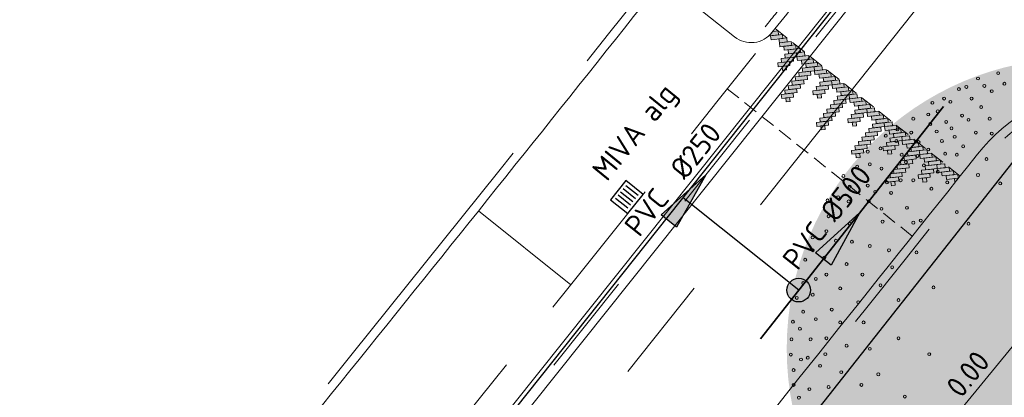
# Model space of a CAD drawing. Header units: metres. Extents: x 92403 to 95147, y 464428 to 465602.
# Tile 377 of 568: x 93151 to 93168, y 464958 to 464964. Entities that reach past the tile are written whole.
import ezdxf
from ezdxf.enums import TextEntityAlignment as Align

# ---------------------------------------------------------------- set-up
doc = ezdxf.new("R2010")
doc.units = ezdxf.units.M
for name, pattern in [('DASHED', [0.75, 0.5, -0.25]), ('DASHED2', [0.375, 0.25, -0.125]), ('RI-DRAINAGE', [19.2, 6, -1.8, 1.8, -1.8, 2.4, -1.8, 1.8, -1.8]), ('RI-GWA', [18.45, 6, -1.8, 1.75, -1.8, 1.75, -1.8, 1.75, -1.8]), ('RI-HWA', [7.4, 5, -2.4]), ('RI-HWA_KOLKAANSLUITING', [4.3, 2.5, -1.8]), ('VH-TROTTOIRBAND', [15, 5, -2, 2, -2, 2, -2])]:
    doc.linetypes.add(name, pattern=pattern)
doc.layers.get('0').update_dxf_attribs({"linetype": 'CONTINUOUS'})
for name, color, linetype, lineweight, true_color in [('B-OI-RI-GWA_TRANSPORTLEIDING-G', 7, 'RI-GWA', 18, 0xff8400), ('N-OI-RI-DRAINAGE_DRAIN_PVC-G', 7, 'RI-DRAINAGE', 18, 0x00ff04), ('N-OI-RI-HWA_STROOMRICHTING-S', 7, 'CONTINUOUS', 25, 0x007bff), ('N-OI-RI-HWA_TRANSPORTLEIDING-G', 7, 'RI-HWA', 35, 0x007bff), ('N-RO-GR-BOOM-V', 7, 'CONTINUOUS', 18, 0x002600)]:
    doc.layers.add(name, color=color, linetype=linetype, lineweight=lineweight, true_color=true_color)
for name, color, linetype, lineweight in [('B-WE-RI-GWA_STROOMRICHTING-S', 30, 'CONTINUOUS', 25), ('B-WE-RI-VOLSCHUIMEN-G', 130, 'RI-VOLSCHUIMEN', 18), ('B-WE-VH-VERHARDING_FUNDERING-G', 252, 'CONTINUOUS', 18), ('N-RO-VH-DREMPEL_BESTRAAT-G', 7, 'DASHED2', 9), ('N-RO-VW-MARKERING-G', 7, 'CONTINUOUS', 9), ('N-WE-GW-ONTGRAVING-V', 2, 'CONTINUOUS', 30), ('N-WE-RI-HWA_HULPSTUK-S', 150, 'CONTINUOUS', 25), ('N-WE-RI-HWA_KOLK_STRAATKOLK-S', 150, 'CONTINUOUS', 25), ('N-WE-RI-HWA_KOLKAANSLUITING-G', 150, 'RI-HWA_KOLKAANSLUITING', 25), ('N-WE-VH-KANTOPSLUITING_TROTTOIRBAND-G', 7, 'VH-TROTTOIRBAND', 35), ('N-WE-VH-KANTOPSLUITING_TROTTOIRBAND_130 150-T18', 10, 'CONTINUOUS', 18), ('N-WE-VH-KANTOPSLUITING_VOORKANTBAND-G', 50, 'CONTINUOUS', 35), ('V-WE-RI-GWA_STROOMRICHTING-S', 30, 'CONTINUOUS', 25)]:
    doc.layers.add(name, color=color, linetype=linetype, lineweight=lineweight)
doc.layers.add('N-RO-GR-BOOM-S', color=7, linetype='CONTINUOUS', lineweight=9, true_color=0x005700, transparency=0.3)
doc.styles.add('NLCS-ISO', font='NLCS-ISO.ttf')
doc.styles.add('NLCS-ISO-M200-T18', font='NLCS-ISO.ttf', dxfattribs={"height": 0.36})
doc.linetypes.add('RI-VOLSCHUIMEN', pattern='A,0,[50,NLCS.SHX,S=0.5,R=0,X=0,Y=0],4', length=4)

# ---------------------------------------------------------------- blocks, each defined once
blk = doc.blocks.new('markering drempel')
at = {"true_color": 0xffffff}
h = blk.add_hatch(color=7, dxfattribs=at)
h.dxf.hatch_style = 1
h.paths.add_polyline_path([(1.073, 0.125), (1.121, 0.078), (0.979, -0.064), (0.931, -0.017)])
h.paths.add_polyline_path([(1.168, 0.125), (1.216, 0.078), (1.121, -0.017), (1.073, 0.03)])
h.paths.add_polyline_path([(1.263, 0.125), (1.31, 0.078), (1.168, -0.064), (1.121, -0.017)])
h.paths.add_polyline_path([(4.866, 0.126), (4.913, 0.078), (4.771, -0.064), (4.724, -0.017)])
h.paths.add_polyline_path([(4.771, 0.126), (4.819, 0.078), (4.676, -0.064), (4.629, -0.017)])
h.paths.add_polyline_path([(4.676, 0.126), (4.724, 0.078), (4.582, -0.064), (4.534, -0.017)])
h.paths.add_polyline_path([(4.534, -0.301), (4.487, -0.349), (4.439, -0.301), (4.487, -0.254)])
h.paths.add_polyline_path([(4.582, 0.126), (4.629, 0.078), (4.534, -0.017), (4.487, 0.031)])
h.paths.add_polyline_path([(4.487, -0.064), (4.534, -0.111), (4.392, -0.254), (4.344, -0.206)])
h.paths.add_polyline_path([(4.487, 0.031), (4.534, -0.017), (4.392, -0.159), (4.345, -0.111)])
h.paths.add_polyline_path([(4.487, -0.159), (4.534, -0.206), (4.392, -0.348), (4.345, -0.301)])
h.paths.add_polyline_path([(4.155, -0.68), (4.108, -0.728), (4.06, -0.68), (4.108, -0.633)])
h.paths.add_polyline_path([(4.107, -0.064), (4.155, -0.112), (4.013, -0.254), (3.965, -0.206)])
h.paths.add_polyline_path([(4.107, -0.443), (4.155, -0.491), (4.013, -0.633), (3.965, -0.586)])
h.paths.add_polyline_path([(4.108, -0.349), (4.155, -0.396), (4.013, -0.538), (3.965, -0.491)])
h.paths.add_polyline_path([(4.108, -0.254), (4.155, -0.301), (4.013, -0.443), (3.965, -0.396)])
h.paths.add_polyline_path([(4.108, -0.159), (4.155, -0.206), (4.013, -0.349), (3.965, -0.301)])
h.paths.add_polyline_path([(4.108, -0.538), (4.155, -0.586), (4.013, -0.728), (3.965, -0.68)])
h.paths.add_polyline_path([(4.202, 0.126), (4.25, 0.078), (4.155, -0.017), (4.108, 0.031)])
h.paths.add_polyline_path([(4.108, 0.031), (4.155, -0.017), (4.013, -0.159), (3.965, -0.112)])
h.paths.add_polyline_path([(4.487, 0.126), (4.534, 0.078), (4.392, -0.064), (4.345, -0.017)])
h.paths.add_polyline_path([(4.297, 0.126), (4.345, 0.078), (4.202, -0.064), (4.155, -0.017)])
h.paths.add_polyline_path([(4.392, 0.126), (4.439, 0.078), (4.297, -0.064), (4.25, -0.017)])
h.paths.add_polyline_path([(4.107, 0.126), (4.155, 0.078), (4.013, -0.064), (3.965, -0.017)])
h.paths.add_polyline_path([(4.013, 0.126), (4.06, 0.078), (3.918, -0.064), (3.87, -0.017)])
h.paths.add_polyline_path([(3.918, 0.126), (3.965, 0.078), (3.823, -0.064), (3.776, -0.017)])
h.paths.add_polyline_path([(1.358, 0.125), (1.405, 0.078), (1.263, -0.064), (1.216, -0.017)])
h.paths.add_polyline_path([(1.5, -0.302), (1.453, -0.349), (1.405, -0.302), (1.453, -0.254)])
h.paths.add_polyline_path([(1.547, 0.125), (1.595, 0.078), (1.5, -0.017), (1.453, 0.03)])
h.paths.add_polyline_path([(1.453, -0.065), (1.5, -0.112), (1.358, -0.254), (1.31, -0.207)])
h.paths.add_polyline_path([(1.453, 0.03), (1.5, -0.017), (1.358, -0.159), (1.31, -0.112)])
h.paths.add_polyline_path([(1.453, -0.159), (1.5, -0.207), (1.358, -0.349), (1.311, -0.302)])
h.paths.add_polyline_path([(1.88, -0.681), (1.832, -0.728), (1.785, -0.681), (1.832, -0.633)])
h.paths.add_polyline_path([(1.832, -0.064), (1.879, -0.112), (1.737, -0.254), (1.69, -0.207)])
h.paths.add_polyline_path([(1.832, -0.444), (1.879, -0.491), (1.737, -0.633), (1.69, -0.586)])
h.paths.add_polyline_path([(1.832, -0.349), (1.879, -0.396), (1.737, -0.539), (1.69, -0.491)])
h.paths.add_polyline_path([(1.832, -0.254), (1.879, -0.301), (1.737, -0.444), (1.69, -0.396)])
h.paths.add_polyline_path([(1.832, -0.159), (1.879, -0.207), (1.737, -0.349), (1.69, -0.301)])
h.paths.add_polyline_path([(1.832, -0.538), (1.88, -0.586), (1.737, -0.728), (1.69, -0.681)])
h.paths.add_polyline_path([(2.259, -0.301), (2.211, -0.349), (2.164, -0.301), (2.211, -0.254)])
h.paths.add_polyline_path([(2.306, 0.125), (2.353, 0.078), (2.259, -0.017), (2.211, 0.03)])
h.paths.add_polyline_path([(2.211, -0.064), (2.259, -0.112), (2.116, -0.254), (2.069, -0.207)])
h.paths.add_polyline_path([(2.211, 0.03), (2.259, -0.017), (2.116, -0.159), (2.069, -0.112)])
h.paths.add_polyline_path([(2.211, -0.159), (2.259, -0.207), (2.116, -0.349), (2.069, -0.301)])
h.paths.add_polyline_path([(1.927, 0.125), (1.974, 0.078), (1.879, -0.017), (1.832, 0.03)])
h.paths.add_polyline_path([(1.832, 0.03), (1.879, -0.017), (1.737, -0.159), (1.69, -0.112)])
h.paths.add_polyline_path([(3.776, -0.301), (3.728, -0.349), (3.681, -0.301), (3.728, -0.254)])
h.paths.add_polyline_path([(3.823, 0.126), (3.87, 0.078), (3.776, -0.017), (3.728, 0.031)])
h.paths.add_polyline_path([(3.728, -0.064), (3.776, -0.112), (3.633, -0.254), (3.586, -0.206)])
h.paths.add_polyline_path([(3.728, 0.031), (3.776, -0.017), (3.633, -0.159), (3.586, -0.112)])
h.paths.add_polyline_path([(3.728, -0.159), (3.776, -0.206), (3.633, -0.349), (3.586, -0.301)])
h.paths.add_polyline_path([(3.397, -0.681), (3.349, -0.728), (3.302, -0.68), (3.349, -0.633)])
h.paths.add_polyline_path([(3.349, -0.064), (3.396, -0.112), (3.254, -0.254), (3.207, -0.207)])
h.paths.add_polyline_path([(3.349, -0.444), (3.396, -0.491), (3.254, -0.633), (3.207, -0.586)])
h.paths.add_polyline_path([(3.349, -0.349), (3.396, -0.396), (3.254, -0.538), (3.207, -0.491)])
h.paths.add_polyline_path([(3.349, -0.254), (3.396, -0.301), (3.254, -0.444), (3.207, -0.396)])
h.paths.add_polyline_path([(3.349, -0.159), (3.396, -0.206), (3.254, -0.349), (3.207, -0.301)])
h.paths.add_polyline_path([(3.349, -0.538), (3.397, -0.586), (3.254, -0.728), (3.207, -0.681)])
h.paths.add_polyline_path([(3.444, 0.125), (3.491, 0.078), (3.396, -0.017), (3.349, 0.031)])
h.paths.add_polyline_path([(3.349, 0.031), (3.396, -0.017), (3.254, -0.159), (3.207, -0.112)])
h.paths.add_polyline_path([(2.638, -0.681), (2.591, -0.728), (2.543, -0.681), (2.591, -0.633)])
h.paths.add_polyline_path([(2.59, -0.064), (2.638, -0.112), (2.496, -0.254), (2.448, -0.207)])
h.paths.add_polyline_path([(2.59, -0.444), (2.638, -0.491), (2.496, -0.633), (2.448, -0.586)])
h.paths.add_polyline_path([(2.59, -0.349), (2.638, -0.396), (2.496, -0.538), (2.448, -0.491)])
h.paths.add_polyline_path([(2.591, -0.254), (2.638, -0.301), (2.496, -0.444), (2.448, -0.396)])
h.paths.add_polyline_path([(2.591, -0.159), (2.638, -0.206), (2.496, -0.349), (2.448, -0.301)])
h.paths.add_polyline_path([(2.591, -0.538), (2.638, -0.586), (2.496, -0.728), (2.448, -0.681)])
h.paths.add_polyline_path([(3.017, -0.301), (2.97, -0.349), (2.922, -0.301), (2.97, -0.254)])
h.paths.add_polyline_path([(3.065, 0.125), (3.112, 0.078), (3.017, -0.017), (2.97, 0.031)])
h.paths.add_polyline_path([(2.97, -0.064), (3.017, -0.112), (2.875, -0.254), (2.827, -0.207)])
h.paths.add_polyline_path([(2.97, 0.031), (3.017, -0.017), (2.875, -0.159), (2.827, -0.112)])
h.paths.add_polyline_path([(2.97, -0.159), (3.017, -0.206), (2.875, -0.349), (2.828, -0.301)])
h.paths.add_polyline_path([(1.453, 0.125), (1.5, 0.078), (1.358, -0.064), (1.31, -0.017)])
h.paths.add_polyline_path([(1.642, 0.125), (1.69, 0.078), (1.547, -0.064), (1.5, -0.017)])
h.paths.add_polyline_path([(3.728, 0.125), (3.776, 0.078), (3.633, -0.064), (3.586, -0.017)])
h.paths.add_polyline_path([(3.539, 0.125), (3.586, 0.078), (3.444, -0.064), (3.396, -0.017)])
h.paths.add_polyline_path([(3.633, 0.125), (3.681, 0.078), (3.539, -0.064), (3.491, -0.017)])
h.paths.add_polyline_path([(1.737, 0.125), (1.784, 0.078), (1.642, -0.064), (1.595, -0.017)])
h.paths.add_polyline_path([(1.832, 0.125), (1.879, 0.078), (1.737, -0.064), (1.69, -0.017)])
h.paths.add_polyline_path([(3.349, 0.125), (3.396, 0.078), (3.254, -0.064), (3.207, -0.017)])
h.paths.add_polyline_path([(3.159, 0.125), (3.207, 0.078), (3.065, -0.064), (3.017, -0.017)])
h.paths.add_polyline_path([(3.254, 0.125), (3.302, 0.078), (3.159, -0.064), (3.112, -0.017)])
h.paths.add_polyline_path([(2.97, 0.125), (3.017, 0.078), (2.875, -0.064), (2.827, -0.017)])
h.paths.add_polyline_path([(2.022, 0.125), (2.069, 0.078), (1.927, -0.064), (1.879, -0.017)])
h.paths.add_polyline_path([(2.116, 0.125), (2.164, 0.078), (2.022, -0.064), (1.974, -0.017)])
h.paths.add_polyline_path([(2.211, 0.125), (2.259, 0.078), (2.116, -0.064), (2.069, -0.017)])
h.paths.add_polyline_path([(2.401, 0.125), (2.448, 0.078), (2.306, -0.064), (2.259, -0.017)])
h.paths.add_polyline_path([(2.496, 0.125), (2.543, 0.078), (2.401, -0.064), (2.353, -0.017)])
h.paths.add_polyline_path([(2.59, 0.125), (2.638, 0.078), (2.496, -0.064), (2.448, -0.017)])
h.paths.add_polyline_path([(2.685, 0.125), (2.733, 0.078), (2.638, -0.017), (2.59, 0.03)])
h.paths.add_polyline_path([(2.78, 0.125), (2.828, 0.078), (2.685, -0.064), (2.638, -0.017)])
h.paths.add_polyline_path([(2.875, 0.125), (2.922, 0.078), (2.78, -0.064), (2.733, -0.017)])
h.paths.add_polyline_path([(2.59, 0.03), (2.638, -0.017), (2.496, -0.159), (2.448, -0.112)])
h.paths.add_polyline_path([(0.915, 0.062), (0.915, -0.033), (1.026, 0.078), (0.979, 0.125)])
h.paths.add_polyline_path([(4.915, -0.015), (4.915, 0.08), (4.866, 0.031), (4.913, -0.017)])
at = {"color": 18, "ltscale": 1, "true_color": 0x000000}
for points in [[(0.915, 0.062), (0.979, 0.125), (1.026, 0.078), (0.915, -0.033)], [(0.915, 0.062), (0.915, -0.033)], [(4.915, -0.015), (4.913, -0.017), (4.866, 0.031), (4.915, 0.08)], [(4.915, -0.015), (4.915, 0.08)]]:
    blk.add_lwpolyline(points, dxfattribs=at)
for points in [[(1.073, 0.125), (1.121, 0.078), (0.979, -0.064), (0.931, -0.017)], [(1.168, 0.125), (1.216, 0.078), (1.121, -0.017), (1.073, 0.03)], [(1.263, 0.125), (1.31, 0.078), (1.168, -0.064), (1.121, -0.017)], [(1.358, 0.125), (1.405, 0.078), (1.263, -0.064), (1.216, -0.017)], [(1.453, 0.125), (1.5, 0.078), (1.358, -0.064), (1.31, -0.017)], [(1.453, 0.03), (1.5, -0.017), (1.358, -0.159), (1.31, -0.112)], [(1.547, 0.125), (1.595, 0.078), (1.5, -0.017), (1.453, 0.03)], [(1.642, 0.125), (1.69, 0.078), (1.547, -0.064), (1.5, -0.017)], [(1.737, 0.125), (1.784, 0.078), (1.642, -0.064), (1.595, -0.017)], [(1.832, 0.125), (1.879, 0.078), (1.737, -0.064), (1.69, -0.017)], [(1.832, 0.03), (1.879, -0.017), (1.737, -0.159), (1.69, -0.112)], [(1.927, 0.125), (1.974, 0.078), (1.879, -0.017), (1.832, 0.03)], [(2.022, 0.125), (2.069, 0.078), (1.927, -0.064), (1.879, -0.017)], [(2.116, 0.125), (2.164, 0.078), (2.022, -0.064), (1.974, -0.017)], [(2.211, 0.125), (2.259, 0.078), (2.116, -0.064), (2.069, -0.017)], [(2.211, 0.03), (2.259, -0.017), (2.116, -0.159), (2.069, -0.112)], [(2.306, 0.125), (2.353, 0.078), (2.259, -0.017), (2.211, 0.03)], [(2.401, 0.125), (2.448, 0.078), (2.306, -0.064), (2.259, -0.017)], [(2.496, 0.125), (2.543, 0.078), (2.401, -0.064), (2.353, -0.017)], [(2.59, 0.125), (2.638, 0.078), (2.496, -0.064), (2.448, -0.017)], [(2.59, 0.03), (2.638, -0.017), (2.496, -0.159), (2.448, -0.112)], [(2.685, 0.125), (2.733, 0.078), (2.638, -0.017), (2.59, 0.03)], [(2.78, 0.125), (2.828, 0.078), (2.685, -0.064), (2.638, -0.017)], [(2.875, 0.125), (2.922, 0.078), (2.78, -0.064), (2.733, -0.017)], [(2.97, 0.125), (3.017, 0.078), (2.875, -0.064), (2.827, -0.017)], [(2.97, 0.031), (3.017, -0.017), (2.875, -0.159), (2.827, -0.112)], [(3.065, 0.125), (3.112, 0.078), (3.017, -0.017), (2.97, 0.031)], [(3.159, 0.125), (3.207, 0.078), (3.065, -0.064), (3.017, -0.017)], [(3.254, 0.125), (3.302, 0.078), (3.159, -0.064), (3.112, -0.017)], [(3.349, 0.125), (3.396, 0.078), (3.254, -0.064), (3.207, -0.017)], [(3.349, 0.031), (3.396, -0.017), (3.254, -0.159), (3.207, -0.112)], [(3.444, 0.125), (3.491, 0.078), (3.396, -0.017), (3.349, 0.031)], [(3.539, 0.125), (3.586, 0.078), (3.444, -0.064), (3.396, -0.017)], [(3.633, 0.125), (3.681, 0.078), (3.539, -0.064), (3.491, -0.017)], [(3.728, 0.125), (3.776, 0.078), (3.633, -0.064), (3.586, -0.017)], [(3.728, 0.031), (3.776, -0.017), (3.633, -0.159), (3.586, -0.112)], [(3.823, 0.126), (3.87, 0.078), (3.776, -0.017), (3.728, 0.031)], [(3.918, 0.126), (3.965, 0.078), (3.823, -0.064), (3.776, -0.017)], [(4.013, 0.126), (4.06, 0.078), (3.918, -0.064), (3.87, -0.017)], [(4.107, 0.126), (4.155, 0.078), (4.013, -0.064), (3.965, -0.017)], [(4.108, 0.031), (4.155, -0.017), (4.013, -0.159), (3.965, -0.112)], [(4.202, 0.126), (4.25, 0.078), (4.155, -0.017), (4.108, 0.031)], [(4.297, 0.126), (4.345, 0.078), (4.202, -0.064), (4.155, -0.017)], [(4.392, 0.126), (4.439, 0.078), (4.297, -0.064), (4.25, -0.017)], [(4.487, 0.126), (4.534, 0.078), (4.392, -0.064), (4.345, -0.017)], [(4.487, 0.031), (4.534, -0.017), (4.392, -0.159), (4.345, -0.111)], [(4.582, 0.126), (4.629, 0.078), (4.534, -0.017), (4.487, 0.031)], [(4.676, 0.126), (4.724, 0.078), (4.582, -0.064), (4.534, -0.017)], [(4.771, 0.126), (4.819, 0.078), (4.676, -0.064), (4.629, -0.017)], [(4.866, 0.126), (4.913, 0.078), (4.771, -0.064), (4.724, -0.017)], [(1.453, -0.065), (1.5, -0.112), (1.358, -0.254), (1.31, -0.207)], [(1.453, -0.159), (1.5, -0.207), (1.358, -0.349), (1.311, -0.302)], [(1.832, -0.064), (1.879, -0.112), (1.737, -0.254), (1.69, -0.207)], [(1.832, -0.159), (1.879, -0.207), (1.737, -0.349), (1.69, -0.301)], [(2.211, -0.064), (2.259, -0.112), (2.116, -0.254), (2.069, -0.207)], [(2.211, -0.159), (2.259, -0.207), (2.116, -0.349), (2.069, -0.301)], [(2.59, -0.064), (2.638, -0.112), (2.496, -0.254), (2.448, -0.207)], [(2.591, -0.159), (2.638, -0.206), (2.496, -0.349), (2.448, -0.301)], [(2.97, -0.064), (3.017, -0.112), (2.875, -0.254), (2.827, -0.207)], [(2.97, -0.159), (3.017, -0.206), (2.875, -0.349), (2.828, -0.301)], [(3.349, -0.064), (3.396, -0.112), (3.254, -0.254), (3.207, -0.207)], [(3.349, -0.159), (3.396, -0.206), (3.254, -0.349), (3.207, -0.301)], [(3.728, -0.064), (3.776, -0.112), (3.633, -0.254), (3.586, -0.206)], [(3.728, -0.159), (3.776, -0.206), (3.633, -0.349), (3.586, -0.301)], [(4.107, -0.064), (4.155, -0.112), (4.013, -0.254), (3.965, -0.206)], [(4.108, -0.159), (4.155, -0.206), (4.013, -0.349), (3.965, -0.301)], [(4.487, -0.064), (4.534, -0.111), (4.392, -0.254), (4.344, -0.206)], [(4.487, -0.159), (4.534, -0.206), (4.392, -0.348), (4.345, -0.301)], [(1.5, -0.302), (1.453, -0.349), (1.405, -0.302), (1.453, -0.254)], [(1.832, -0.254), (1.879, -0.301), (1.737, -0.444), (1.69, -0.396)], [(2.259, -0.301), (2.211, -0.349), (2.164, -0.301), (2.211, -0.254)], [(2.591, -0.254), (2.638, -0.301), (2.496, -0.444), (2.448, -0.396)], [(3.017, -0.301), (2.97, -0.349), (2.922, -0.301), (2.97, -0.254)], [(3.349, -0.254), (3.396, -0.301), (3.254, -0.444), (3.207, -0.396)], [(3.776, -0.301), (3.728, -0.349), (3.681, -0.301), (3.728, -0.254)], [(4.108, -0.254), (4.155, -0.301), (4.013, -0.443), (3.965, -0.396)], [(4.534, -0.301), (4.487, -0.349), (4.439, -0.301), (4.487, -0.254)], [(1.832, -0.349), (1.879, -0.396), (1.737, -0.539), (1.69, -0.491)], [(1.832, -0.444), (1.879, -0.491), (1.737, -0.633), (1.69, -0.586)], [(2.59, -0.349), (2.638, -0.396), (2.496, -0.538), (2.448, -0.491)], [(2.59, -0.444), (2.638, -0.491), (2.496, -0.633), (2.448, -0.586)], [(3.349, -0.349), (3.396, -0.396), (3.254, -0.538), (3.207, -0.491)], [(3.349, -0.444), (3.396, -0.491), (3.254, -0.633), (3.207, -0.586)], [(4.108, -0.349), (4.155, -0.396), (4.013, -0.538), (3.965, -0.491)], [(4.107, -0.443), (4.155, -0.491), (4.013, -0.633), (3.965, -0.586)], [(1.832, -0.538), (1.88, -0.586), (1.737, -0.728), (1.69, -0.681)], [(1.88, -0.681), (1.832, -0.728), (1.785, -0.681), (1.832, -0.633)], [(2.591, -0.538), (2.638, -0.586), (2.496, -0.728), (2.448, -0.681)], [(2.638, -0.681), (2.591, -0.728), (2.543, -0.681), (2.591, -0.633)], [(3.349, -0.538), (3.397, -0.586), (3.254, -0.728), (3.207, -0.681)], [(3.397, -0.681), (3.349, -0.728), (3.302, -0.68), (3.349, -0.633)], [(4.108, -0.538), (4.155, -0.586), (4.013, -0.728), (3.965, -0.68)], [(4.155, -0.68), (4.108, -0.728), (4.06, -0.68), (4.108, -0.633)]]:
    blk.add_lwpolyline(points, close=True, dxfattribs=at)
blk = doc.blocks.new('STRAATKOLK 415X375')
at = {"layer": 'N-WE-RI-HWA_KOLK_STRAATKOLK-S', "flags": 128}
blk.add_lwpolyline([(-0.415, 0), (0, 0), (0, 0.375), (-0.415, 0.375)], close=True, dxfattribs=at)
for points in [[(-0.344, 0.055), (-0.344, 0.32)], [(-0.275, 0.055), (-0.275, 0.32)], [(-0.207, 0.055), (-0.207, 0.32)], [(-0.137, 0.055), (-0.137, 0.32)], [(-0.068, 0.055), (-0.068, 0.32)]]:
    blk.add_lwpolyline(points, dxfattribs=at)
blk = doc.blocks.new('*U259')
at = {"ltscale": 0.1}
blk.add_hatch(color=256, dxfattribs=at).paths.add_polyline_path([(2.5, 0), (-2.5, -0.833), (-2.5, 0.833)])
at = {"ltscale": 0.1, "flags": 128}
blk.add_lwpolyline([(2.5, 0), (-2.5, -0.833), (-2.5, 0.833)], close=True, dxfattribs=at)
at = {"ltscale": 0.1, "style": 'NLCS-ISO'}
for tag, p in [('MAT', (-0.5, 0.5)), ('BOBL', (-113.083, 0))]:
    blk.add_attdef(tag, text='', height=1.8, dxfattribs=at).set_placement(p, align=Align.BOTTOM_RIGHT)
for tag, p in [('DIA', (0.5, 0.5)), ('BOBR', (103.84, 0))]:
    blk.add_attdef(tag, text='', height=1.8, dxfattribs=at).set_placement(p, align=Align.BOTTOM_LEFT)
blk.add_attdef('JVA', text='', height=1.8, dxfattribs=at).set_placement((0, -1), align=Align.TOP_CENTER)
at = {"ltscale": 0.1, "style": 'NLCS-ISO', "flags": 1}
blk.add_attdef('PUTNR-L', text='', height=1.8, dxfattribs=at).set_placement((-0.822, -5.885), align=Align.BOTTOM_RIGHT)
blk.add_attdef('PUTNR-L', text='', height=1.8, dxfattribs=at).set_placement((1.948, -5.77), align=Align.BOTTOM_LEFT)
blk = doc.blocks.new('*U300')
at = {"layer": 'N-RO-GR-BOOM-V', "linetype": 'ByBlock', "ltscale": 1, "transparency": 33554567}
h = blk.add_hatch(color=98, dxfattribs=at)
h.dxf.hatch_style = 1
h.set_gradient(color1=(0, 51, 0), color2=(184, 200, 91), rotation=177, centered=1, name='INVCURVED')
edge = h.paths.add_edge_path()
edge.add_arc((0, 0), 2, 0, 360)
at = {"color": 0, "lineweight": -2}
for centre in [(-0.5422, 1.8981), (-0.6812, 1.8612), (-0.4988, 1.8249), (-0.8127, 1.7885), (-0.7616, 1.8031), (-0.6373, 1.8102), (-0.5862, 1.7738), (-0.9956, 1.6934), (-0.9153, 1.7228), (-0.8713, 1.7005), (-0.7252, 1.7228), (-0.9587, 1.6348), (-0.6595, 1.6641), (-1.1271, 1.5838), (-1.0244, 1.6131), (-0.9006, 1.562), (-0.7909, 1.606), (-0.7469, 1.5767), (-0.6009, 1.5838), (-1.2367, 1.511), (-1.1417, 1.4887), (-1.0103, 1.5474), (-0.9663, 1.4963), (-0.8637, 1.518), (-0.6959, 1.4887), (-1.3171, 1.467), (-1.2438, 1.4306), (-1.0907, 1.423), (-0.9299, 1.4306), (-0.842, 1.4594), (-0.5862, 1.4816), (-1.4414, 1.3573), (-1.3535, 1.3795), (-1.0244, 1.372), (-0.7833, 1.3937), (-1.2074, 1.3356), (-1.1781, 1.2845), (-1.0977, 1.328), (-0.9077, 1.3426), (-0.8273, 1.3356), (-0.6226, 1.3063), (-1.5142, 1.2552), (-1.4268, 1.2699), (-1.3464, 1.2405), (-1.0538, 1.2623), (-0.9587, 1.2188), (-1.6093, 1.1895), (-1.3095, 1.1455), (-1.2145, 1.1602), (-1.1271, 1.1602), (-0.893, 1.1455), (-0.6812, 1.1966), (-1.5653, 1.1162), (-1.4414, 1.1238), (-1.3899, 1.0798), (-1.0027, 1.1015), (-0.5276, 1.1384), (-1.7189, 1.0212), (-1.6457, 1.0434), (-1.5729, 1.0141), (-1.4339, 1.0141), (-1.2802, 1.0727), (-1.3464, 0.9631), (-1.171, 0.9701), (-0.8273, 0.9408), (-1.7114, 0.912), (-1.3388, 0.8751), (-1.076, 0.8827), (-1.726, 0.8094), (-1.5653, 0.8604), (-1.1271, 0.868), (-0.7469, 0.8604), (-1.821, 0.7659), (-1.6603, 0.7437), (-1.821, 0.678), (-1.5506, 0.7366), (-1.4268, 0.7073), (-1.2949, 0.678), (-1.8721, 0.6123), (-1.7407, 0.6269), (-1.1053, 0.6633), (-1.5875, 0.5829), (-1.2731, 0.5612), (-1.7993, 0.4808), (-1.726, 0.5102), (-1.4778, 0.5102), (-1.8868, 0.4515), (-1.631, 0.4151), (-1.3535, 0.4369), (-0.9881, 0.4222), (-1.9307, 0.3494), (-1.821, 0.3712), (-1.2292, 0.3348), (-1.6896, 0.2691), (-1.5072, 0.3201), (-1.8868, 0.2544), (-1.7993, 0.2033), (-1.957, 0.1857), (-1.909, 0.1376), (-1.631, 0.1811), (-1.4703, 0.1811), (-1.9671, 0.0643), (-1.8357, 0.0643), (-1.726, 0.0719), (-1.2292, 0.0719), (-1.5875, 0.0204), (-1.4268, -0.0014), (-1.9717, -0.0408), (-1.9014, -0.0747), (-1.8549, -0.0625), (-1.7336, -0.0378), (-1.0174, -0.0378), (-1.77, -0.1181), (-1.953, -0.1474), (-1.6239, -0.1621), (-1.3682, -0.1768), (-1.953, -0.2495), (-1.8433, -0.2789), (-1.7114, -0.2642), (-1.4849, -0.2495), (-1.9161, -0.3375), (-1.1857, -0.3299)]:
    blk.add_circle(centre, 0.0101, dxfattribs=at)
blk = doc.blocks.new('SRI-HULP_INLAAT_KOLK-SO')
h = blk.add_hatch(color=256)
edge = h.paths.add_edge_path()
edge.add_arc((0, 0), 1, 0, 360)
blk.add_circle((0, 0), 1)
blk = doc.blocks.new('*U388')
at = {"ltscale": 0.1}
blk.add_hatch(color=256, dxfattribs=at).paths.add_polyline_path([(2.5, 0), (-2.5, -0.833), (-2.5, 0.833)])
at = {"ltscale": 0.1, "flags": 128}
blk.add_lwpolyline([(2.5, 0), (-2.5, -0.833), (-2.5, 0.833)], close=True, dxfattribs=at)
at = {"ltscale": 0.1, "style": 'NLCS-ISO'}
for tag, p in [('MAT', (-1, 0.5)), ('BOBL', (-129.733, 0))]:
    blk.add_attdef(tag, text='', height=1.8, dxfattribs=at).set_placement(p, align=Align.BOTTOM_RIGHT)
for tag, p in [('DIA', (1, 0.5)), ('BOBR', (129.862, 0))]:
    blk.add_attdef(tag, text='', height=1.8, dxfattribs=at).set_placement(p, align=Align.BOTTOM_LEFT)
blk.add_attdef('JVA', text='', height=1.8, dxfattribs=at).set_placement((0, -1), align=Align.TOP_CENTER)
blk = doc.blocks.new('*U427')
at = {"ltscale": 0.1, "style": 'NLCS-ISO'}
for tag, p in [('MAT', (-1, 0.5)), ('BOBL', (-61.372, 0))]:
    blk.add_attdef(tag, text='', height=1.8, dxfattribs=at).set_placement(p, align=Align.BOTTOM_RIGHT)
for tag, p in [('DIA', (1, 0.5)), ('BOBR', (61.681, 0))]:
    blk.add_attdef(tag, text='', height=1.8, dxfattribs=at).set_placement(p, align=Align.BOTTOM_LEFT)
blk.add_attdef('JVA', text='', height=1.8, dxfattribs=at).set_placement((0, -1), align=Align.TOP_CENTER)

msp = doc.modelspace()

# ---------------------------------------------------------------- linework, layer by layer
at = {"layer": 'B-OI-RI-GWA_TRANSPORTLEIDING-G'}
msp.add_lwpolyline([(93211.4, 465027.56), (93179.76, 464983.03), (93144.9, 464939.38)], dxfattribs=at)
at = {"layer": 'B-WE-RI-VOLSCHUIMEN-G'}
msp.add_lwpolyline([(93063.79391, 464858.067854), (93085.815291, 464873.892955), (93110.438716, 464895.149627), (93150.607152, 464937.709527), (93167.824566, 464958.685428), (93187.119711, 464983.35655), (93228.287939, 465040.980003), (93267.040461, 465098.248488)], dxfattribs=at)
at = {"layer": 'B-WE-VH-VERHARDING_FUNDERING-G', "lineweight": 13, "flags": 128}
for points in [[(93211.298103, 465027.632401), (93179.660136, 464983.105262), (93144.802326, 464939.458005)], [(93211.501897, 465027.487599), (93179.859864, 464982.954738), (93144.997674, 464939.301995)]]:
    msp.add_lwpolyline(points, dxfattribs=at)
at = {"layer": 'N-OI-RI-DRAINAGE_DRAIN_PVC-G', "flags": 128}
msp.add_lwpolyline([(93085.810838, 464868.712617), (93083.999667, 464867.318786), (93077.569115, 464875.204006), (93112.448972, 464904.002739), (93144.958362, 464937.716867), (93179.40523, 464980.983312), (93211.015025, 465025.284543), (93236.748188, 465064.451684), (93262.771855, 465104.36421), (93226.947519, 465135.184441), (93186.423425, 465165.431006), (93177.677718, 465156.184343), (93156.563325, 465121.91281), (93138.602154, 465091.157835)], dxfattribs=at)
at = {"layer": 'N-OI-RI-HWA_TRANSPORTLEIDING-G', "flags": 128}
msp.add_lwpolyline([(93149.814035, 464941.396653), (93179.024297, 464978.41718)], dxfattribs=at)
at = {"layer": 'N-RO-VH-DREMPEL_BESTRAAT-G', "flags": 128}
for points in [[(93166.944274, 464961.573916), (93163.815289, 464964.065794)], [(93166.134414, 464960.556996), (93163.005429, 464963.048874)]]:
    msp.add_lwpolyline(points, dxfattribs=at)
at = {"layer": 'N-RO-VW-MARKERING-G', "linetype": 'DASHED', "ltscale": 5, "flags": 128}
msp.add_lwpolyline([(93150.590849, 464947.720162, 0.002461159), (93153.337027, 464951.062, 0.003258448), (93163.481211, 464963.646678)], format="xyb", dxfattribs=at)
msp.add_lwpolyline([(93158.795613, 464960.984788), (93160.355833, 464959.733503)], dxfattribs=at)
at = {"layer": 'N-WE-GW-ONTGRAVING-V', "flags": 128}
for points in [[(93111.700474, 464904.811225), (93144.1303, 464938.442841), (93178.526622, 464981.645798), (93210.107308, 465025.906232), (93235.8278, 465065.054087), (93260.636204, 465103.102765)], [(93264.957167, 465102.336888), (93238.094925, 465061.404756), (93238.010908, 465061.458995), (93212.274116, 465022.27954), (93185.247862, 464984.241135), (93185.492415, 464984.067371), (93180.654651, 464977.258756), (93180.201876, 464977.488036), (93150.95016, 464940.414972), (93115.492997, 464902.898585)]]:
    msp.add_lwpolyline(points, dxfattribs=at)
at = {"layer": 'N-WE-RI-HWA_KOLKAANSLUITING-G', "flags": 128}
msp.add_lwpolyline([(93164.213147, 464959.645812), (93161.678759, 464961.665138), (93161.43361, 464961.380908)], dxfattribs=at)
at = {"layer": 'N-WE-VH-KANTOPSLUITING_TROTTOIRBAND-G', "lineweight": 15, "flags": 128}
for points in [[(93169.230487, 464971.15102, -0.002013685), (93164.041857, 464964.593295, -0.000128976), (93163.643939, 464964.092371, -0.414319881), (93163.222336, 464964.044243), (93162.244085, 464964.822324, 0.414708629), (93161.611703, 464964.750161, -0.003198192), (93151.670861, 464952.420821, -0.001685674), (93149.413688, 464949.667542, 0.416499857), (93149.485418, 464949.025662), (93150.436444, 464948.239717, -0.415600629), (93150.475677, 464947.816263), (93147.83948, 464944.656931, -0.415600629), (93147.415846, 464944.619702), (93146.462009, 464945.423288, 0.413519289), (93145.828614, 464945.369892), (93145.450618, 464944.923372, -0.008188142), (93134.071902, 464931.901541, -0.000564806), (93133.042433, 464930.789487, 0.416400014), (93133.065883, 464930.153013), (93133.981551, 464929.30266, -0.414409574), (93133.997095, 464928.878538, -0.001789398), (93130.705323, 464925.363988, -0.414409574), (93130.281093, 464925.351764), (93129.372515, 464926.210024, 0.414283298), (93128.736212, 464926.191831, -0.00722872), (93115.209189, 464912.292711, 0.414154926), (93115.208427, 464911.656405), (93116.093968, 464910.768491, -0.408943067), (93116.097194, 464910.34808, -0.00465743), (93112.511056, 464906.708656, -0.414694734), (93112.086445, 464906.709829), (93111.20355, 464907.599073, 0.415327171), (93110.568925, 464907.598452, -0.005039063), (93106.63165, 464903.775768, -0.0031933), (93103.836485, 464901.031607, 0.015623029), (93103.829963, 464901.024878, 0.403468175), (93103.831128, 464900.400308), (93104.700135, 464899.502052, -0.414641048), (93104.692799, 464899.077542, -0.014936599), (93091.046453, 464886.679148), (93085.699438, 464885.436816), (93081.980118, 464882.650574, 0.097502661), (93078.002756, 464878.165539, -0.106335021), (93076.622865, 464876.663265), (93066.149278, 464869.249755), (93059.049111, 464864.213763, -0.458335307), (93056.328313, 464864.887096), (93054.737949, 464868.028312)], [(93117.988405, 464906.125933, 0.001702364), (93119.3109, 464907.485765, 0.010336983), (93138.723758, 464927.65284, 0.012815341), (93156.55311, 464948.439155, 0.003459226), (93167.35296, 464961.848329, -0.421870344), (93171.412762, 464962.282112), (93171.986688, 464961.814271, -0.421780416), (93172.404473, 464957.75361, -0.000035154), (93172.378545, 464957.722565, -0.007752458), (93154.425195, 464935.687539, -0.006571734), (93145.255774, 464925.069653, -0.003625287), (93134.977057, 464914.099161), (93124.594267, 464903.498966), (93122.581025, 464901.4912)]]:
    msp.add_lwpolyline(points, format="xyb", dxfattribs=at)
at = {"layer": 'N-WE-VH-KANTOPSLUITING_VOORKANTBAND-G', "linetype": 'Continuous', "lineweight": 15, "flags": 128}
msp.add_lwpolyline([(93169.348493, 464971.058421, -0.002013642), (93164.159223, 464964.499887, -0.00012894), (93163.761368, 464963.999041, -0.414319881), (93163.128963, 464963.926849), (93162.150711, 464964.70493, 0.414780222), (93161.729131, 464964.65683, -0.003198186), (93151.787105, 464952.32602, -0.001685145), (93149.530001, 464949.57282, 0.417043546), (93149.579674, 464949.142361), (93150.531999, 464948.355342, -0.415600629), (93150.590849, 464947.720162), (93147.954652, 464944.56083, -0.415600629), (93147.3192, 464944.504986), (93146.365363, 464945.308572, 0.413519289), (93145.9431, 464945.272975), (93145.565104, 464944.826455, -0.008188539), (93134.182661, 464931.800382, -0.000565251)], format="xyb", dxfattribs=at)
msp.add_lwpolyline([(93171.508, 464962.398), (93172.080663, 464961.931189, -0.421676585), (93172.519608, 464957.657465, -0.000033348), (93172.495, 464957.628, -0.007751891), (93154.54, 464935.591, -0.006572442), (93145.367, 464924.969, -0.003625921), (93135.085, 464913.995), (93124.700811, 464903.393376), (93116.453, 464895.168, 0.001758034), (93105.518, 464884.879, -0.017397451), (93088.03565, 464870.578486), (93087.344308, 464870.053341, -0.403853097), (93083.206631, 464870.543982), (93082.788351, 464871.055847, -0.422049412), (93083.275721, 464875.326987), (93083.877418, 464875.792467), (93092.446963, 464882.422015, 0.020042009), (93110.920075, 464899.367094, 0.010482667), (93119.204, 464907.591, 0.010337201), (93138.613, 464927.754, 0.012815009), (93156.436867, 464948.533957, 0.003459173), (93167.235251, 464961.941307, -0.42177143)], format="xyb", close=True, dxfattribs=at)

# ---------------------------------------------------------------- block references
at = {"layer": 'B-WE-RI-GWA_STROOMRICHTING-S'}
ref = msp.add_blockref('*U388', (93162.33, 464961.205), dxfattribs=dict(at, xscale=0.2, yscale=0.2, zscale=0.2, rotation=51.38824656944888))
ref.add_attrib('MAT', 'PVC', dxfattribs={"layer": '0', "ltscale": 0.1, "height": 0.36, "rotation": 51.3882466, "style": 'NLCS-ISO'}).set_placement((93162.127053, 464961.111125), align=Align.BOTTOM_RIGHT)
ref.add_attrib('DIA', '%%C250', dxfattribs={"layer": '0', "ltscale": 0.1, "height": 0.36, "rotation": 51.3882466, "style": 'NLCS-ISO'}).set_placement((93162.376669, 464961.423682), align=Align.BOTTOM_LEFT)
at = {"layer": 'N-OI-RI-HWA_STROOMRICHTING-S'}
ref = msp.add_blockref('*U259', (93164.93881, 464960.565503), dxfattribs=dict(at, xscale=0.2, yscale=0.2, zscale=0.2, rotation=51.72554308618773))
ref.add_attrib('MAT', 'PVC', dxfattribs={"layer": '0', "ltscale": 0.1, "height": 0.36, "rotation": 51.7255431, "style": 'NLCS-ISO'}).set_placement((93164.798362, 464960.548941), align=Align.BOTTOM_RIGHT)
ref.add_attrib('DIA', '%%C500', dxfattribs={"layer": '0', "ltscale": 0.1, "height": 0.36, "rotation": 51.7255431, "style": 'NLCS-ISO'}).set_placement((93164.922248, 464960.705952), align=Align.BOTTOM_LEFT)
at = {"layer": 'N-RO-GR-BOOM-S', "xscale": 2.453500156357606, "yscale": 2.453500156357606, "zscale": 2.453500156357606}
msp.add_blockref('*U300', (93168.91759, 464958.656063), dxfattribs=at)
at = {"layer": 'N-RO-VW-MARKERING-G', "linetype": 'Continuous', "rotation": 321.4599027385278}
msp.add_blockref('markering drempel', (93163.021102, 464964.538361), dxfattribs=at)
at = {"layer": 'N-WE-RI-HWA_HULPSTUK-S', "xscale": 0.1999999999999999, "yscale": 0.1999999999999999, "zscale": 0.1999999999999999, "rotation": 323.9768080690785}
msp.add_blockref('SRI-HULP_INLAAT_KOLK-SO', (93164.213147, 464959.645812), dxfattribs=at)
at = {"layer": 'N-WE-RI-HWA_KOLK_STRAATKOLK-S', "rotation": 51.46962720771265}
msp.add_blockref('STRAATKOLK 415X375', (93161.580287, 464961.264109), dxfattribs=at)
at = {"layer": 'V-WE-RI-GWA_STROOMRICHTING-S'}
ref = msp.add_blockref('*U427', (93159.215859, 464948.197478), dxfattribs=dict(at, xscale=0.2, yscale=0.2, zscale=0.2, rotation=50.62020634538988))
ref.add_attrib('BOBR', '0.00', dxfattribs={"layer": '0', "ltscale": 0.1, "height": 0.36, "rotation": 50.6202063, "style": 'NLCS-ISO'}).set_placement((93167.042649, 464957.732821), align=Align.BOTTOM_LEFT)

# ---------------------------------------------------------------- texts
at = {"layer": 'N-WE-VH-KANTOPSLUITING_TROTTOIRBAND_130 150-T18', "insert": (93160.690611, 464961.692567), "char_height": 0.36, "width": 4.66934953, "attachment_point": 1, "rotation": 50.9508551, "style": 'NLCS-ISO-M200-T18'}
msp.add_mtext('MIVA alg', dxfattribs=at)

doc.saveas('drawing.dxf')
